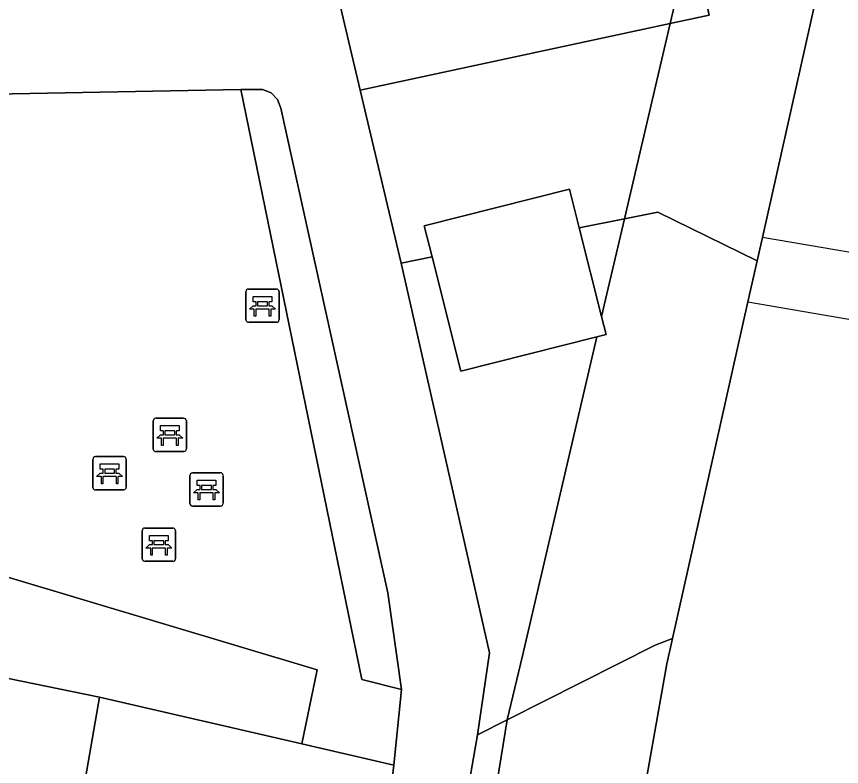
# Model space of a CAD drawing. Extents: x 160203 to 161530, y 379528 to 381797.
# Drawn here: x 161232.8 to 161257.62, y 381526.57 to 381549.13 of the extents above; entities that cross this region are included whole.
import ezdxf

# ---------------------------------------------------------------- set-up
doc = ezdxf.new("R2010")
doc.units = 0
for name, color, linetype in [('IMGEO_Bank', 7, 'Continuous'), ('IMGEO_Erf', 7, 'Continuous'), ('IMGEO_Grasland_overig', 7, 'Continuous'), ('IMGEO_Greppel_droge_sloot', 7, 'Continuous'), ('IMGEO_Groenvoorziening', 7, 'Continuous'), ('IMGEO_Haag', 7, 'Continuous'), ('IMGEO_Oever', 7, 'Continuous'), ('IMGEO_Pand', 7, 'Continuous'), ('IMGEO_Steiger', 7, 'Continuous'), ('IMGEO_Terreindeel_gesloten', 7, 'Continuous'), ('IMGEO_Voetpad_halfverhard', 7, 'Continuous'), ('IMGEO_Waterloop', 7, 'Continuous')]:
    doc.layers.add(name, color=color, linetype=linetype)

msp = doc.modelspace()

# ---------------------------------------------------------------- linework, layer by layer
at = {"layer": 'IMGEO_Bank'}
for p, q in [((161239.703, 381540.006), (161239.703, 381540.847)), ((161239.703, 381540.847), (161239.703, 381540.006)), ((161239.778, 381540.931), (161240.619, 381540.931)), ((161240.619, 381540.931), (161239.778, 381540.931)), ((161240.703, 381540.856), (161240.703, 381540.015)), ((161240.703, 381540.015), (161240.703, 381540.856)), ((161240.012, 381540.437), (161240.012, 381540.543)), ((161240.056, 381540.543), (161240.056, 381540.437)), ((161240.344, 381540.549), (161240.062, 381540.549)), ((161240.35, 381540.437), (161240.35, 381540.543)), ((161240.394, 381540.543), (161240.394, 381540.437)), ((161240.4, 381540.329), (161240.007, 381540.329)), ((161240.062, 381540.431), (161240.344, 381540.431)), ((161240.628, 381539.931), (161239.787, 381539.931)), ((161239.787, 381539.931), (161240.628, 381539.931)), ((161236.989, 381537.046), (161237.83, 381537.046)), ((161237.83, 381537.046), (161236.989, 381537.046)), ((161236.914, 381536.121), (161236.914, 381536.962)), ((161236.914, 381536.962), (161236.914, 381536.121)), ((161237.914, 381536.971), (161237.914, 381536.13)), ((161237.914, 381536.13), (161237.914, 381536.971)), ((161237.223, 381536.552), (161237.223, 381536.658)), ((161237.267, 381536.658), (161237.267, 381536.552)), ((161237.555, 381536.664), (161237.273, 381536.664)), ((161237.273, 381536.546), (161237.555, 381536.546)), ((161237.561, 381536.552), (161237.561, 381536.658)), ((161237.605, 381536.658), (161237.605, 381536.552)), ((161237.611, 381536.444), (161237.218, 381536.444)), ((161237.839, 381536.046), (161236.998, 381536.046)), ((161236.998, 381536.046), (161237.839, 381536.046)), ((161235.103, 381534.967), (161235.103, 381535.808)), ((161235.103, 381535.808), (161235.103, 381534.967)), ((161235.178, 381535.892), (161236.019, 381535.892)), ((161236.019, 381535.892), (161235.178, 381535.892)), ((161236.103, 381535.817), (161236.103, 381534.976)), ((161236.103, 381534.976), (161236.103, 381535.817)), ((161235.8, 381535.29), (161235.407, 381535.29)), ((161235.412, 381535.398), (161235.412, 381535.504)), ((161235.456, 381535.504), (161235.456, 381535.398)), ((161235.744, 381535.51), (161235.462, 381535.51)), ((161235.462, 381535.392), (161235.744, 381535.392)), ((161235.75, 381535.398), (161235.75, 381535.504)), ((161235.794, 381535.504), (161235.794, 381535.398)), ((161238.018, 381534.479), (161238.018, 381535.32)), ((161238.018, 381535.32), (161238.018, 381534.479)), ((161238.093, 381535.404), (161238.934, 381535.404)), ((161238.934, 381535.404), (161238.093, 381535.404)), ((161239.018, 381535.329), (161239.018, 381534.488)), ((161239.018, 381534.488), (161239.018, 381535.329)), ((161236.028, 381534.892), (161235.187, 381534.892)), ((161235.187, 381534.892), (161236.028, 381534.892)), ((161238.715, 381534.802), (161238.322, 381534.802)), ((161238.327, 381534.91), (161238.327, 381535.016)), ((161238.371, 381535.016), (161238.371, 381534.91)), ((161238.659, 381535.022), (161238.377, 381535.022)), ((161238.377, 381534.904), (161238.659, 381534.904)), ((161238.665, 381534.91), (161238.665, 381535.016)), ((161238.709, 381535.016), (161238.709, 381534.91)), ((161238.943, 381534.404), (161238.102, 381534.404)), ((161238.102, 381534.404), (161238.943, 381534.404)), ((161236.585, 381532.82), (161236.585, 381533.661)), ((161236.585, 381533.661), (161236.585, 381532.82)), ((161236.66, 381533.745), (161237.501, 381533.745)), ((161237.501, 381533.745), (161236.66, 381533.745)), ((161237.585, 381533.67), (161237.585, 381532.829)), ((161237.585, 381532.829), (161237.585, 381533.67)), ((161236.894, 381533.251), (161236.894, 381533.357)), ((161236.938, 381533.357), (161236.938, 381533.251)), ((161237.226, 381533.363), (161236.944, 381533.363)), ((161237.232, 381533.251), (161237.232, 381533.357)), ((161237.276, 381533.357), (161237.276, 381533.251)), ((161237.282, 381533.143), (161236.889, 381533.143)), ((161236.944, 381533.245), (161237.226, 381533.245)), ((161237.51, 381532.745), (161236.669, 381532.745)), ((161236.669, 381532.745), (161237.51, 381532.745))]:
    msp.add_line(p, q, dxfattribs=at)
for points in [[(161240.006, 381540.549), (161239.92, 381540.549), (161239.92, 381540.71), (161240.483, 381540.71), (161240.483, 381540.549), (161240.4, 381540.549)], [(161239.95, 381540.329), (161239.808, 381540.329), (161239.92, 381540.431), (161240.006, 381540.431)], [(161240, 381540.322), (161240, 381540.115), (161239.957, 381540.115), (161239.957, 381540.322)], [(161240.4, 381540.431), (161240.483, 381540.431), (161240.595, 381540.329), (161240.456, 381540.329)], [(161240.45, 381540.322), (161240.45, 381540.115), (161240.406, 381540.115), (161240.406, 381540.322)], [(161237.217, 381536.664), (161237.131, 381536.664), (161237.131, 381536.825), (161237.694, 381536.825), (161237.694, 381536.664), (161237.611, 381536.664)], [(161237.161, 381536.444), (161237.019, 381536.444), (161237.131, 381536.546), (161237.217, 381536.546)], [(161237.611, 381536.546), (161237.694, 381536.546), (161237.806, 381536.444), (161237.667, 381536.444)], [(161237.211, 381536.437), (161237.211, 381536.23), (161237.168, 381536.23), (161237.168, 381536.437)], [(161237.661, 381536.437), (161237.661, 381536.23), (161237.617, 381536.23), (161237.617, 381536.437)], [(161235.406, 381535.51), (161235.32, 381535.51), (161235.32, 381535.671), (161235.883, 381535.671), (161235.883, 381535.51), (161235.8, 381535.51)], [(161235.35, 381535.29), (161235.208, 381535.29), (161235.32, 381535.392), (161235.406, 381535.392)], [(161235.8, 381535.392), (161235.883, 381535.392), (161235.995, 381535.29), (161235.856, 381535.29)], [(161235.4, 381535.283), (161235.4, 381535.076), (161235.357, 381535.076), (161235.357, 381535.283)], [(161235.85, 381535.283), (161235.85, 381535.076), (161235.806, 381535.076), (161235.806, 381535.283)], [(161238.321, 381535.022), (161238.235, 381535.022), (161238.235, 381535.183), (161238.798, 381535.183), (161238.798, 381535.022), (161238.715, 381535.022)], [(161238.265, 381534.802), (161238.123, 381534.802), (161238.235, 381534.904), (161238.321, 381534.904)], [(161238.315, 381534.795), (161238.315, 381534.588), (161238.272, 381534.588), (161238.272, 381534.795)], [(161238.715, 381534.904), (161238.798, 381534.904), (161238.91, 381534.802), (161238.771, 381534.802)], [(161238.765, 381534.795), (161238.765, 381534.588), (161238.721, 381534.588), (161238.721, 381534.795)], [(161236.888, 381533.363), (161236.802, 381533.363), (161236.802, 381533.524), (161237.365, 381533.524), (161237.365, 381533.363), (161237.282, 381533.363)], [(161236.832, 381533.143), (161236.69, 381533.143), (161236.802, 381533.245), (161236.888, 381533.245)], [(161236.882, 381533.136), (161236.882, 381532.929), (161236.839, 381532.929), (161236.839, 381533.136)], [(161237.282, 381533.245), (161237.365, 381533.245), (161237.477, 381533.143), (161237.338, 381533.143)], [(161237.332, 381533.136), (161237.332, 381532.929), (161237.288, 381532.929), (161237.288, 381533.136)]]:
    msp.add_lwpolyline(points, dxfattribs=at)
for centre, radius, start, end in [((161239.781, 381540.853), 0.0779, 92.4484, 184.2845), ((161239.781, 381540.853), 0.0779, 92.4484, 184.2845), ((161240.625, 381540.853), 0.0779, 2.4484, 94.2845), ((161240.625, 381540.853), 0.0779, 2.4484, 94.2845), ((161240.005, 381540.542), 0.00671, 2.8957, 87.1043), ((161240.062, 381540.542), 0.00671, 92.8957, 177.1043), ((161240.344, 381540.542), 0.00671, 2.8957, 87.1043), ((161240.401, 381540.542), 0.00671, 92.8957, 177.1043), ((161239.95, 381540.322), 0.00671, 2.8957, 87.1043), ((161240.007, 381540.322), 0.00671, 92.8957, 177.1043), ((161240.005, 381540.438), 0.00671, 272.8957, 357.1043), ((161240.062, 381540.438), 0.00671, 182.8957, 267.1043), ((161240.344, 381540.438), 0.00671, 272.8957, 357.1043), ((161240.401, 381540.438), 0.00671, 182.8957, 267.1043), ((161240.399, 381540.322), 0.00671, 2.8957, 87.1043), ((161240.456, 381540.322), 0.00671, 92.8957, 177.1043), ((161239.781, 381540.009), 0.0779, 182.4484, 274.2845), ((161239.781, 381540.009), 0.0779, 182.4484, 274.2845), ((161240.625, 381540.009), 0.0779, 272.4484, 4.2845), ((161240.625, 381540.009), 0.0779, 272.4484, 4.2845), ((161236.992, 381536.968), 0.0779, 92.4484, 184.2845), ((161236.992, 381536.968), 0.0779, 92.4484, 184.2845), ((161237.836, 381536.968), 0.0779, 2.4484, 94.2845), ((161237.836, 381536.968), 0.0779, 2.4484, 94.2845), ((161237.216, 381536.657), 0.00671, 2.8957, 87.1043), ((161237.216, 381536.553), 0.00671, 272.8957, 357.1043), ((161237.273, 381536.657), 0.00671, 92.8957, 177.1043), ((161237.273, 381536.553), 0.00671, 182.8957, 267.1043), ((161237.555, 381536.657), 0.00671, 2.8957, 87.1043), ((161237.555, 381536.553), 0.00671, 272.8957, 357.1043), ((161237.612, 381536.657), 0.00671, 92.8957, 177.1043), ((161237.612, 381536.553), 0.00671, 182.8957, 267.1043), ((161237.161, 381536.437), 0.00671, 2.8957, 87.1043), ((161237.218, 381536.437), 0.00671, 92.8957, 177.1043), ((161237.61, 381536.437), 0.00671, 2.8957, 87.1043), ((161237.667, 381536.437), 0.00671, 92.8957, 177.1043), ((161236.992, 381536.124), 0.0779, 182.4484, 274.2845), ((161236.992, 381536.124), 0.0779, 182.4484, 274.2845), ((161237.836, 381536.124), 0.0779, 272.4484, 4.2845), ((161237.836, 381536.124), 0.0779, 272.4484, 4.2845), ((161235.181, 381535.814), 0.0779, 92.4484, 184.2845), ((161235.181, 381535.814), 0.0779, 92.4484, 184.2845), ((161236.025, 381535.814), 0.0779, 2.4484, 94.2845), ((161236.025, 381535.814), 0.0779, 2.4484, 94.2845), ((161235.35, 381535.283), 0.00671, 2.8957, 87.1043), ((161235.407, 381535.283), 0.00671, 92.8957, 177.1043), ((161235.405, 381535.503), 0.00671, 2.8957, 87.1043), ((161235.405, 381535.399), 0.00671, 272.8957, 357.1043), ((161235.462, 381535.503), 0.00671, 92.8957, 177.1043), ((161235.462, 381535.399), 0.00671, 182.8957, 267.1043), ((161235.744, 381535.503), 0.00671, 2.8957, 87.1043), ((161235.744, 381535.399), 0.00671, 272.8957, 357.1043), ((161235.801, 381535.503), 0.00671, 92.8957, 177.1043), ((161235.801, 381535.399), 0.00671, 182.8957, 267.1043), ((161235.799, 381535.283), 0.00671, 2.8957, 87.1043), ((161235.856, 381535.283), 0.00671, 92.8957, 177.1043), ((161238.096, 381535.326), 0.0779, 92.4484, 184.2845), ((161238.096, 381535.326), 0.0779, 92.4484, 184.2845), ((161238.94, 381535.326), 0.0779, 2.4484, 94.2845), ((161238.94, 381535.326), 0.0779, 2.4484, 94.2845), ((161235.181, 381534.97), 0.0779, 182.4484, 274.2845), ((161235.181, 381534.97), 0.0779, 182.4484, 274.2845), ((161236.025, 381534.97), 0.0779, 272.4484, 4.2845), ((161236.025, 381534.97), 0.0779, 272.4484, 4.2845), ((161238.265, 381534.795), 0.00671, 2.8957, 87.1043), ((161238.322, 381534.795), 0.00671, 92.8957, 177.1043), ((161238.32, 381535.015), 0.00671, 2.8957, 87.1043), ((161238.32, 381534.911), 0.00671, 272.8957, 357.1043), ((161238.377, 381535.015), 0.00671, 92.8957, 177.1043), ((161238.377, 381534.911), 0.00671, 182.8957, 267.1043), ((161238.659, 381535.015), 0.00671, 2.8957, 87.1043), ((161238.659, 381534.911), 0.00671, 272.8957, 357.1043), ((161238.716, 381535.015), 0.00671, 92.8957, 177.1043), ((161238.716, 381534.911), 0.00671, 182.8957, 267.1043), ((161238.714, 381534.795), 0.00671, 2.8957, 87.1043), ((161238.771, 381534.795), 0.00671, 92.8957, 177.1043), ((161238.096, 381534.482), 0.0779, 182.4484, 274.2845), ((161238.096, 381534.482), 0.0779, 182.4484, 274.2845), ((161238.94, 381534.482), 0.0779, 272.4484, 4.2845), ((161238.94, 381534.482), 0.0779, 272.4484, 4.2845), ((161236.663, 381533.667), 0.0779, 92.4484, 184.2845), ((161236.663, 381533.667), 0.0779, 92.4484, 184.2845), ((161237.507, 381533.667), 0.0779, 2.4484, 94.2845), ((161237.507, 381533.667), 0.0779, 2.4484, 94.2845), ((161236.887, 381533.356), 0.00671, 2.8957, 87.1043), ((161236.944, 381533.356), 0.00671, 92.8957, 177.1043), ((161237.226, 381533.356), 0.00671, 2.8957, 87.1043), ((161237.283, 381533.356), 0.00671, 92.8957, 177.1043), ((161236.832, 381533.136), 0.00671, 2.8957, 87.1043), ((161236.889, 381533.136), 0.00671, 92.8957, 177.1043), ((161236.887, 381533.252), 0.00671, 272.8957, 357.1043), ((161236.944, 381533.252), 0.00671, 182.8957, 267.1043), ((161237.226, 381533.252), 0.00671, 272.8957, 357.1043), ((161237.283, 381533.252), 0.00671, 182.8957, 267.1043), ((161237.281, 381533.136), 0.00671, 2.8957, 87.1043), ((161237.338, 381533.136), 0.00671, 92.8957, 177.1043), ((161236.663, 381532.823), 0.0779, 182.4484, 274.2845), ((161236.663, 381532.823), 0.0779, 182.4484, 274.2845), ((161237.507, 381532.823), 0.0779, 272.4484, 4.2845), ((161237.507, 381532.823), 0.0779, 272.4484, 4.2845)]:
    msp.add_arc(centre, radius, start, end, dxfattribs=at)
at = {"layer": 'IMGEO_Erf'}
msp.add_lwpolyline([(161239.555, 381546.932), (161231.604, 381546.782), (161228.626, 381546.844), (161220.209, 381547.303), (161217.824, 381541.649), (161215.091, 381535.937), (161215.08, 381535.753), (161215.491, 381535.695), (161219.961, 381535.064), (161226.708, 381533.737), (161232.541, 381532.266), (161241.843, 381529.484), (161241.388, 381527.254), (161244.155, 381526.617), (161244.387, 381528.891), (161243.192, 381529.19)], close=True, dxfattribs=at)
msp.add_lwpolyline([(161243.648, 381522.388), (161234.442, 381523.748), (161235.303, 381528.654), (161215.681, 381532.68), (161214.904, 381532.723), (161214.891, 381532.504), (161214.453, 381532.53), (161214.49, 381529.478), (161214.645, 381525.446)], dxfattribs=at)
at = {"layer": 'IMGEO_Grasland_overig'}
for points in [[(161251.091, 381543.043), (161249.733, 381542.774), (161250.405, 381540.108)], [(161250.261, 381539.496), (161246.169, 381538.465), (161245.305, 381541.897), (161244.371, 381541.712), (161247.037, 381529.991), (161246.671, 381527.529), (161247.568, 381527.981), (161248.023, 381529.902)]]:
    msp.add_lwpolyline(points, close=True, dxfattribs=at)
at = {"layer": 'IMGEO_Greppel_droge_sloot'}
msp.add_lwpolyline([(161226.708, 381533.737), (161219.961, 381535.064), (161215.491, 381535.695), (161215.08, 381535.753), (161213.654, 381535.955), (161213.255, 381536.044), (161211.469, 381536.442), (161211.157, 381533.665), (161212.435, 381533.241), (161213.816, 381532.783), (161214.904, 381532.723), (161215.681, 381532.68), (161235.303, 381528.654), (161241.388, 381527.254), (161241.843, 381529.484), (161232.541, 381532.266)], close=True, dxfattribs=at)
at = {"layer": 'IMGEO_Groenvoorziening'}
for points in [[(161243.142, 381546.912), (161244.371, 381541.712), (161245.305, 381541.897), (161245.069, 381542.834), (161249.441, 381543.935), (161249.733, 381542.774), (161251.091, 381543.043), (161252.47, 381548.918)], [(161243.192, 381529.19), (161244.387, 381528.891), (161243.971, 381531.795), (161240.75, 381546.366), (161240.656, 381546.63), (161240.462, 381546.832), (161240.201, 381546.935), (161239.555, 381546.932)]]:
    msp.add_lwpolyline(points, close=True, dxfattribs=at)
msp.add_lwpolyline([(161241.669, 381477.972), (161241.479, 381480.337), (161241.215, 381484.157), (161241.154, 381487.512), (161241.535, 381491.561), (161242.183, 381495.839), (161242.989, 381500), (161246.33, 381520.277), (161246.842, 381523.523), (161247.568, 381527.981), (161246.671, 381527.529), (161245.729, 381522.1), (161243.883, 381517.494), (161242.611, 381514.253)], dxfattribs=at)
at = {"layer": 'IMGEO_Haag'}
msp.add_lwpolyline([(161243.192, 381529.19), (161244.387, 381528.891), (161243.971, 381531.795), (161240.75, 381546.366), (161240.656, 381546.63), (161240.462, 381546.832), (161240.201, 381546.935), (161239.555, 381546.932)], close=True, dxfattribs=at)
at = {"layer": 'IMGEO_Oever'}
for points in [[(161270.31, 381637.789), (161266.033, 381601.599), (161259.342, 381578.205), (161258.559, 381574.868), (161258.317, 381574.831), (161255.475, 381559.475), (161254.275, 381556.61), (161253.11, 381551.646), (161253.636, 381549.169), (161252.47, 381548.918), (161251.091, 381543.043), (161252.093, 381543.241), (161255.084, 381541.784), (161255.24, 381542.479), (161259.123, 381559.808)], [(161250.972, 381521.806), (161252.368, 381529.663), (161252.539, 381530.425), (161252.019, 381530.223), (161247.568, 381527.981), (161246.842, 381523.523)]]:
    msp.add_lwpolyline(points, dxfattribs=at)
msp.add_lwpolyline([(161254.806, 381540.542), (161255.084, 381541.784), (161252.093, 381543.241), (161251.091, 381543.043), (161250.405, 381540.108), (161250.541, 381539.566), (161250.261, 381539.496), (161248.023, 381529.902), (161247.568, 381527.981), (161252.019, 381530.223), (161252.539, 381530.425)], close=True, dxfattribs=at)
at = {"layer": 'IMGEO_Pand'}
for points in [[(161249.733, 381542.774), (161249.441, 381543.935), (161245.069, 381542.834), (161245.305, 381541.897), (161246.169, 381538.465), (161250.261, 381539.496), (161250.541, 381539.566), (161250.405, 381540.108)], [(161244.155, 381526.617), (161241.388, 381527.254), (161235.303, 381528.654), (161234.442, 381523.748), (161243.648, 381522.388)]]:
    msp.add_lwpolyline(points, close=True, dxfattribs=at)
at = {"layer": 'IMGEO_Steiger'}
msp.add_lwpolyline([(161260.066, 381541.661), (161255.24, 381542.479), (161254.806, 381540.542), (161259.766, 381539.694)], close=True, dxfattribs=at)
at = {"layer": 'IMGEO_Terreindeel_gesloten'}
for points in [[(161253.11, 381551.646), (161252.477, 381554.626), (161241.864, 381552.317), (161243.142, 381546.912), (161252.47, 381548.918)], [(161253.636, 381549.169), (161253.11, 381551.646), (161252.47, 381548.918)]]:
    msp.add_lwpolyline(points, close=True, dxfattribs=at)
at = {"layer": 'IMGEO_Voetpad_halfverhard'}
for points in [[(161246.671, 381527.529), (161247.037, 381529.991), (161244.371, 381541.712), (161243.142, 381546.912), (161241.864, 381552.317), (161240.791, 381556.856), (161238.373, 381567.132), (161239.313, 381567.338), (161238.627, 381570.232), (161237.318, 381575.825), (161237.118, 381576.647), (161237.14, 381577.196), (161237.279, 381577.727), (161237.531, 381578.215), (161248.209, 381594.793)], [(161231.604, 381546.782), (161239.555, 381546.932), (161240.201, 381546.935), (161240.462, 381546.832), (161240.656, 381546.63), (161240.75, 381546.366), (161243.971, 381531.795), (161244.387, 381528.891), (161244.155, 381526.617), (161243.648, 381522.388)], [(161242.611, 381514.253), (161243.883, 381517.494), (161245.729, 381522.1), (161246.671, 381527.529)]]:
    msp.add_lwpolyline(points, dxfattribs=at)
at = {"layer": 'IMGEO_Waterloop'}
msp.add_lwpolyline([(161274.838, 381642.541), (161274.21, 381627.116), (161270.697, 381609.19), (161266.791, 381586.166), (161259.123, 381559.808), (161255.24, 381542.479), (161255.084, 381541.784), (161254.806, 381540.542), (161252.539, 381530.425), (161252.368, 381529.663), (161250.972, 381521.806)], dxfattribs=at)

doc.saveas('drawing.dxf')
